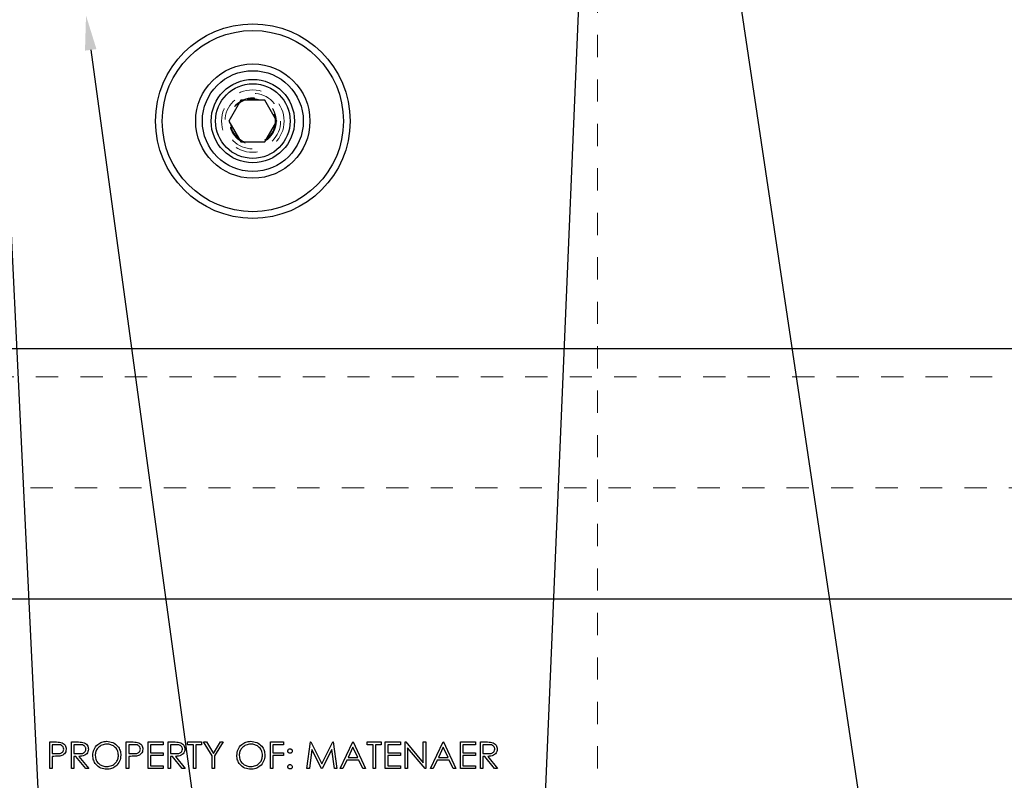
# Model space of a CAD drawing. Header units: inches. Extents: x 220 to 877, y 4 to 174.
# Tile 373 of 656: x 423.84 to 428.26, y 152.23 to 155.66. Entities that reach past the tile are written whole.
import ezdxf

# ---------------------------------------------------------------- set-up
doc = ezdxf.new("R2010")
doc.units = ezdxf.units.IN
doc.header["$LTSCALE"] = 0.5
doc.header["$MEASUREMENT"] = 0
doc.linetypes.add('HIDDEN', pattern=[0.225, 0.15, -0.075])
for name, color, linetype in [('DIE-M-S3', 8, 'Continuous'), ('DSS-M-S', 53, 'Continuous'), ('MFT-M-S', 8, 'Continuous'), ('SID-M-S', 105, 'Continuous')]:
    doc.layers.add(name, color=color, linetype=linetype)

msp = doc.modelspace()

# ---------------------------------------------------------------- linework, layer by layer
at = {"layer": 'DIE-M-S3', "linetype": 'Continuous', "lineweight": 25}
for p, q in [((424.82952, 155.29363), (424.77539, 155.19988)), ((424.93777, 155.29363), (424.82952, 155.29363)), ((424.9919, 155.19988), (424.93777, 155.29363)), ((424.77539, 155.19988), (424.82952, 155.10613)), ((424.93777, 155.10613), (424.9919, 155.19988)), ((424.82952, 155.10613), (424.93777, 155.10613))]:
    msp.add_line(p, q, dxfattribs=at)
for radius in [0.4375, 0.4075, 0.25687, 0.22687, 0.1875, 0.16781]:
    msp.add_circle((424.88364, 155.19988), radius, dxfattribs=at)
at = {"layer": 'DIE-M-S3', "linetype": 'HIDDEN', "lineweight": 18}
for radius in [0.1405, 0.125, 0.10497, 0.1047, 0.10418]:
    msp.add_circle((424.88364, 155.19988), radius, dxfattribs=at)
at = {"layer": 'DSS-M-S', "linetype": 'Continuous', "lineweight": 25}
for p, q in [((430.38364, 154.17488), (422.88364, 154.17488)), ((422.88364, 153.04988), (434.08364, 153.04988)), ((423.97019, 152.40665), (423.99372, 152.40665)), ((423.97019, 152.28665), (423.97019, 152.40665)), ((423.98095, 152.39434), (423.98095, 152.35434)), ((424.0029, 152.39434), (423.98095, 152.39434)), ((424.06865, 152.40665), (424.09266, 152.40665)), ((424.06865, 152.28665), (424.06865, 152.40665)), ((424.07942, 152.39434), (424.07942, 152.35434)), ((424.10192, 152.39434), (424.07942, 152.39434)), ((424.3148, 152.40665), (424.33833, 152.40665)), ((424.3148, 152.28665), (424.3148, 152.40665)), ((424.32557, 152.39434), (424.32557, 152.35434)), ((424.34752, 152.39434), (424.32557, 152.39434)), ((424.41326, 152.40665), (424.48095, 152.40665)), ((424.41326, 152.28665), (424.41326, 152.40665)), ((424.42403, 152.39434), (424.42403, 152.35742)), ((424.48095, 152.39434), (424.42403, 152.39434)), ((424.48095, 152.40665), (424.48095, 152.39434)), ((424.50249, 152.40665), (424.52651, 152.40665)), ((424.50249, 152.28665), (424.50249, 152.40665)), ((424.51326, 152.39434), (424.51326, 152.35434)), ((424.53576, 152.39434), (424.51326, 152.39434)), ((424.59019, 152.40665), (424.65326, 152.40665)), ((424.59019, 152.39434), (424.59019, 152.40665)), ((424.61634, 152.39434), (424.59019, 152.39434)), ((424.61634, 152.28665), (424.61634, 152.39434)), ((424.62711, 152.39434), (424.62711, 152.28665)), ((424.65326, 152.39434), (424.62711, 152.39434)), ((424.65326, 152.40665), (424.65326, 152.39434)), ((424.66249, 152.40665), (424.67482, 152.40665)), ((424.70095, 152.34369), (424.66249, 152.40665)), ((424.67482, 152.40665), (424.70636, 152.35508)), ((424.70636, 152.35508), (424.73785, 152.40665)), ((424.75019, 152.40665), (424.71172, 152.34369)), ((424.73785, 152.40665), (424.75019, 152.40665)), ((424.96249, 152.40665), (425.02095, 152.40665)), ((424.96249, 152.28665), (424.96249, 152.40665)), ((424.97326, 152.39434), (424.97326, 152.35742)), ((425.02095, 152.39434), (424.97326, 152.39434)), ((425.02095, 152.40665), (425.02095, 152.39434)), ((425.12711, 152.28665), (425.14295, 152.40665)), ((425.14295, 152.40665), (425.14449, 152.40665)), ((425.14449, 152.40665), (425.19403, 152.30819)), ((425.19403, 152.30819), (425.24345, 152.40665)), ((425.24345, 152.40665), (425.24502, 152.40665)), ((425.24502, 152.40665), (425.26095, 152.28665)), ((425.27634, 152.28665), (425.33326, 152.40665)), ((425.33326, 152.40665), (425.3348, 152.40665)), ((425.3348, 152.40665), (425.39019, 152.28665)), ((425.39788, 152.40665), (425.46095, 152.40665)), ((425.39788, 152.39434), (425.39788, 152.40665)), ((425.42403, 152.39434), (425.39788, 152.39434)), ((425.42403, 152.28665), (425.42403, 152.39434)), ((425.4348, 152.39434), (425.4348, 152.28665)), ((425.46095, 152.39434), (425.4348, 152.39434)), ((425.46095, 152.40665), (425.46095, 152.39434)), ((425.47942, 152.40665), (425.54711, 152.40665)), ((425.47942, 152.28665), (425.47942, 152.40665)), ((425.49019, 152.39434), (425.49019, 152.35742)), ((425.54711, 152.39434), (425.49019, 152.39434)), ((425.54711, 152.40665), (425.54711, 152.39434)), ((425.56865, 152.40665), (425.57091, 152.40665)), ((425.56865, 152.28665), (425.56865, 152.40665)), ((425.57091, 152.40665), (425.65019, 152.3122)), ((425.65019, 152.40665), (425.66095, 152.40665)), ((425.65019, 152.3122), (425.65019, 152.40665)), ((425.66095, 152.40665), (425.66095, 152.28665)), ((425.68249, 152.28665), (425.73942, 152.40665)), ((425.73942, 152.40665), (425.74095, 152.40665)), ((425.74095, 152.40665), (425.79634, 152.28665)), ((425.81788, 152.40665), (425.88557, 152.40665)), ((425.81788, 152.28665), (425.81788, 152.40665)), ((425.82865, 152.39434), (425.82865, 152.35742)), ((425.88557, 152.39434), (425.82865, 152.39434)), ((425.88557, 152.40665), (425.88557, 152.39434)), ((425.90711, 152.40665), (425.93112, 152.40665)), ((425.90711, 152.28665), (425.90711, 152.40665)), ((425.91788, 152.39434), (425.91788, 152.35434)), ((425.94038, 152.39434), (425.91788, 152.39434)), ((423.98095, 152.35434), (424.00196, 152.35408)), ((424.07942, 152.35434), (424.10139, 152.35417)), ((424.32557, 152.35434), (424.34658, 152.35408)), ((424.42403, 152.35742), (424.48095, 152.35742)), ((424.42403, 152.34511), (424.42403, 152.29896)), ((424.48095, 152.34511), (424.42403, 152.34511)), ((424.48095, 152.35742), (424.48095, 152.34511)), ((424.51326, 152.35434), (424.53523, 152.35417)), ((424.70095, 152.28665), (424.70095, 152.34369)), ((424.71172, 152.34369), (424.71172, 152.28665)), ((424.97326, 152.35742), (425.02095, 152.35742)), ((424.97326, 152.34511), (424.97326, 152.28665)), ((425.02095, 152.34511), (424.97326, 152.34511)), ((425.02095, 152.35742), (425.02095, 152.34511)), ((425.14942, 152.37319), (425.13795, 152.28665)), ((425.1929, 152.28665), (425.14942, 152.37319)), ((425.23865, 152.37299), (425.19533, 152.28665)), ((425.25014, 152.28665), (425.23865, 152.37299)), ((425.33391, 152.38326), (425.31218, 152.33742)), ((425.35507, 152.33742), (425.33391, 152.38326)), ((425.49019, 152.35742), (425.54711, 152.35742)), ((425.49019, 152.34511), (425.49019, 152.29896)), ((425.54711, 152.34511), (425.49019, 152.34511)), ((425.54711, 152.35742), (425.54711, 152.34511)), ((425.6585, 152.28665), (425.57942, 152.38088)), ((425.57942, 152.38088), (425.57942, 152.28665)), ((425.74007, 152.38326), (425.71833, 152.33742)), ((425.76122, 152.33742), (425.74007, 152.38326)), ((425.82865, 152.35742), (425.88557, 152.35742)), ((425.82865, 152.34511), (425.82865, 152.29896)), ((425.88557, 152.34511), (425.82865, 152.34511)), ((425.88557, 152.35742), (425.88557, 152.34511)), ((425.91788, 152.35434), (425.93985, 152.35417)), ((423.98095, 152.34203), (423.98095, 152.28665)), ((423.98954, 152.34203), (423.98095, 152.34203)), ((424.07942, 152.34203), (424.07942, 152.28665)), ((424.08817, 152.34203), (424.07942, 152.34203)), ((424.13225, 152.28665), (424.08817, 152.34203)), ((424.10148, 152.34203), (424.14557, 152.28665)), ((424.32557, 152.34203), (424.32557, 152.28665)), ((424.33415, 152.34203), (424.32557, 152.34203)), ((424.42403, 152.29896), (424.48095, 152.29896)), ((424.48095, 152.29896), (424.48095, 152.28665)), ((424.51326, 152.34203), (424.51326, 152.28665)), ((424.52201, 152.34203), (424.51326, 152.34203)), ((424.5661, 152.28665), (424.52201, 152.34203)), ((424.53533, 152.34203), (424.57942, 152.28665)), ((425.30634, 152.32511), (425.28809, 152.28665)), ((425.36074, 152.32511), (425.30634, 152.32511)), ((425.31218, 152.33742), (425.35507, 152.33742)), ((425.37848, 152.28665), (425.36074, 152.32511)), ((425.49019, 152.29896), (425.54711, 152.29896)), ((425.54711, 152.29896), (425.54711, 152.28665)), ((425.71249, 152.32511), (425.69425, 152.28665)), ((425.76689, 152.32511), (425.71249, 152.32511)), ((425.71833, 152.33742), (425.76122, 152.33742)), ((425.78463, 152.28665), (425.76689, 152.32511)), ((425.82865, 152.29896), (425.88557, 152.29896)), ((425.88557, 152.29896), (425.88557, 152.28665)), ((425.91788, 152.34203), (425.91788, 152.28665)), ((425.92663, 152.34203), (425.91788, 152.34203)), ((425.97071, 152.28665), (425.92663, 152.34203)), ((425.93994, 152.34203), (425.98403, 152.28665)), ((423.98095, 152.28665), (423.97019, 152.28665)), ((424.07942, 152.28665), (424.06865, 152.28665)), ((424.14557, 152.28665), (424.13225, 152.28665)), ((424.32557, 152.28665), (424.3148, 152.28665)), ((424.48095, 152.28665), (424.41326, 152.28665)), ((424.51326, 152.28665), (424.50249, 152.28665)), ((424.57942, 152.28665), (424.5661, 152.28665)), ((424.62711, 152.28665), (424.61634, 152.28665)), ((424.71172, 152.28665), (424.70095, 152.28665)), ((424.97326, 152.28665), (424.96249, 152.28665)), ((425.13795, 152.28665), (425.12711, 152.28665)), ((425.19533, 152.28665), (425.1929, 152.28665)), ((425.26095, 152.28665), (425.25014, 152.28665)), ((425.28809, 152.28665), (425.27634, 152.28665)), ((425.39019, 152.28665), (425.37848, 152.28665)), ((425.4348, 152.28665), (425.42403, 152.28665)), ((425.54711, 152.28665), (425.47942, 152.28665)), ((425.57942, 152.28665), (425.56865, 152.28665)), ((425.66095, 152.28665), (425.6585, 152.28665)), ((425.69425, 152.28665), (425.68249, 152.28665)), ((425.79634, 152.28665), (425.78463, 152.28665)), ((425.88557, 152.28665), (425.81788, 152.28665)), ((425.91788, 152.28665), (425.90711, 152.28665)), ((425.98403, 152.28665), (425.97071, 152.28665))]:
    msp.add_line(p, q, dxfattribs=at)
at = {"layer": 'DSS-M-S', "linetype": 'HIDDEN', "lineweight": 18}
for p, q in [((430.80864, 154.04988), (422.88364, 154.04988)), ((422.88364, 153.54988), (434.08364, 153.54988))]:
    msp.add_line(p, q, dxfattribs=at)
msp.add_circle((424.88364, 155.19988), 0.1005, dxfattribs=at)
at = {"layer": 'DSS-M-S', "linetype": 'Continuous', "lineweight": 25}
for points, knots in [([(423.99372, 152.40665), (423.99885, 152.40666), (424.008, 152.40669), (424.01707, 152.40541), (424.02105, 152.40484)], [0, 0, 0, 0, 0.5603137, 1, 1, 1, 1]), ([(424.03326, 152.37441), (424.03272, 152.37786), (424.0319, 152.38304), (424.02748, 152.38845), (424.019, 152.39452), (424.01005, 152.39442), (424.0029, 152.39434)], [0, 0, 0, 0, 0.2489693, 0.3747291, 0.500383, 1, 1, 1, 1]), ([(424.02105, 152.40484), (424.0247, 152.40353), (424.03199, 152.4009), (424.03953, 152.39278), (424.0435, 152.38356), (424.04385, 152.37749), (424.04403, 152.37446)], [0, 0, 0, 0, 0.2797054, 0.5593809, 0.7795086, 1, 1, 1, 1]), ([(424.09266, 152.40665), (424.09776, 152.40666), (424.10686, 152.40669), (424.11588, 152.40553), (424.11985, 152.40501)], [0, 0, 0, 0, 0.56023967, 1, 1, 1, 1]), ([(424.13326, 152.37458), (424.13313, 152.37634), (424.13287, 152.37985), (424.13049, 152.38464), (424.12711, 152.38871), (424.11821, 152.39457), (424.10915, 152.39444), (424.10192, 152.39434)], [0, 0, 0, 0, 0.1253074, 0.250617, 0.3759543, 0.5012806, 1, 1, 1, 1]), ([(424.11985, 152.40501), (424.12361, 152.40376), (424.13114, 152.40127), (424.13906, 152.39318), (424.14344, 152.38387), (424.14383, 152.37766), (424.14403, 152.37456)], [0, 0, 0, 0, 0.2797971, 0.5594998, 0.7796265, 1, 1, 1, 1]), ([(424.16403, 152.34612), (424.16514, 152.35538), (424.16736, 152.37389), (424.18378, 152.39498), (424.20451, 152.40755), (424.21906, 152.409), (424.22634, 152.40972)], [0, 0, 0, 0, 0.279731, 0.5593268, 0.7796805, 1, 1, 1, 1]), ([(424.22687, 152.39742), (424.21929, 152.39643), (424.20414, 152.39446), (424.18681, 152.3811), (424.17643, 152.3641), (424.17535, 152.35214), (424.1748, 152.34617)], [0, 0, 0, 0, 0.2796271, 0.5593495, 0.7796302, 1, 1, 1, 1]), ([(424.22634, 152.40972), (424.23574, 152.40874), (424.25454, 152.40677), (424.27557, 152.38974), (424.28833, 152.36883), (424.28957, 152.35408), (424.29019, 152.3467)], [0, 0, 0, 0, 0.2797673, 0.5593585, 0.7795711, 1, 1, 1, 1]), ([(424.27942, 152.34672), (424.27849, 152.35434), (424.27665, 152.36957), (424.26205, 152.3861), (424.24476, 152.39565), (424.23283, 152.39683), (424.22687, 152.39742)], [0, 0, 0, 0, 0.279468, 0.5588703, 0.7795158, 1, 1, 1, 1]), ([(424.33833, 152.40665), (424.34346, 152.40666), (424.35262, 152.40669), (424.36168, 152.40541), (424.36567, 152.40484)], [0, 0, 0, 0, 0.5603137, 1, 1, 1, 1]), ([(424.37788, 152.37441), (424.37733, 152.37786), (424.37651, 152.38304), (424.37209, 152.38845), (424.36362, 152.39452), (424.35467, 152.39442), (424.34752, 152.39434)], [0, 0, 0, 0, 0.2489693, 0.3747291, 0.500383, 1, 1, 1, 1]), ([(424.36567, 152.40484), (424.36931, 152.40353), (424.3766, 152.4009), (424.38414, 152.39278), (424.38812, 152.38356), (424.38847, 152.37749), (424.38865, 152.37446)], [0, 0, 0, 0, 0.2797054, 0.5593809, 0.7795086, 1, 1, 1, 1]), ([(424.52651, 152.40665), (424.53161, 152.40666), (424.54071, 152.40669), (424.54973, 152.40553), (424.55369, 152.40501)], [0, 0, 0, 0, 0.5602397, 1, 1, 1, 1]), ([(424.56711, 152.37458), (424.56698, 152.37634), (424.56672, 152.37985), (424.56433, 152.38464), (424.56096, 152.38871), (424.55206, 152.39457), (424.543, 152.39444), (424.53576, 152.39434)], [0, 0, 0, 0, 0.12530739, 0.25061699, 0.37595425, 0.50128061, 1, 1, 1, 1]), ([(424.55369, 152.40501), (424.55746, 152.40376), (424.56499, 152.40127), (424.57291, 152.39318), (424.57728, 152.38387), (424.57768, 152.37766), (424.57788, 152.37456)], [0, 0, 0, 0, 0.2797971, 0.5594998, 0.7796265, 1, 1, 1, 1]), ([(424.81172, 152.34612), (424.81283, 152.35538), (424.81505, 152.37389), (424.83147, 152.39498), (424.8522, 152.40755), (424.86676, 152.409), (424.87403, 152.40972)], [0, 0, 0, 0, 0.279731, 0.5593268, 0.7796805, 1, 1, 1, 1]), ([(424.87456, 152.39742), (424.86699, 152.39643), (424.85183, 152.39446), (424.8345, 152.3811), (424.82413, 152.3641), (424.82304, 152.35214), (424.82249, 152.34617)], [0, 0, 0, 0, 0.2796271, 0.5593495, 0.7796302, 1, 1, 1, 1]), ([(424.87403, 152.40972), (424.88343, 152.40874), (424.90224, 152.40677), (424.92326, 152.38974), (424.93603, 152.36883), (424.93726, 152.35408), (424.93788, 152.3467)], [0, 0, 0, 0, 0.2797673, 0.5593585, 0.7795711, 1, 1, 1, 1]), ([(424.92711, 152.34672), (424.92619, 152.35434), (424.92434, 152.36957), (424.90974, 152.3861), (424.89245, 152.39565), (424.88052, 152.39683), (424.87456, 152.39742)], [0, 0, 0, 0, 0.279468, 0.5588703, 0.7795158, 1, 1, 1, 1]), ([(425.93112, 152.40665), (425.93622, 152.40666), (425.94532, 152.40669), (425.95434, 152.40553), (425.95831, 152.40501)], [0, 0, 0, 0, 0.56023967, 1, 1, 1, 1]), ([(425.97172, 152.37458), (425.97159, 152.37634), (425.97133, 152.37985), (425.96895, 152.38464), (425.96557, 152.38871), (425.95667, 152.39457), (425.94762, 152.39444), (425.94038, 152.39434)], [0, 0, 0, 0, 0.1253074, 0.250617, 0.3759543, 0.5012806, 1, 1, 1, 1]), ([(425.95831, 152.40501), (425.96208, 152.40376), (425.9696, 152.40127), (425.97753, 152.39318), (425.9819, 152.38387), (425.98229, 152.37766), (425.98249, 152.37456)], [0, 0, 0, 0, 0.2797971, 0.5594998, 0.7796265, 1, 1, 1, 1]), ([(424.02009, 152.344), (424.01441, 152.34329), (424.00426, 152.34201), (423.99404, 152.34203), (423.98954, 152.34203)], [0, 0, 0, 0, 0.5596942, 1, 1, 1, 1]), ([(424.00196, 152.35408), (424.00928, 152.35405), (424.01843, 152.35402), (424.02728, 152.36002), (424.0319, 152.36553), (424.03272, 152.37087), (424.03326, 152.37441)], [0, 0, 0, 0, 0.4997206, 0.6253498, 0.7510825, 1, 1, 1, 1]), ([(424.04403, 152.37446), (424.04375, 152.3705), (424.04318, 152.3626), (424.03716, 152.35297), (424.02899, 152.34676), (424.02306, 152.34492), (424.02009, 152.344)], [0, 0, 0, 0, 0.2800989, 0.5593238, 0.7794579, 1, 1, 1, 1]), ([(424.10139, 152.35417), (424.10876, 152.35419), (424.11798, 152.35422), (424.12708, 152.36008), (424.13185, 152.3656), (424.1327, 152.37099), (424.13326, 152.37458)], [0, 0, 0, 0, 0.4998271, 0.6254978, 0.7512079, 1, 1, 1, 1]), ([(424.14403, 152.37456), (424.14372, 152.37076), (424.14309, 152.36318), (424.13715, 152.3531), (424.12363, 152.34301), (424.11061, 152.34244), (424.10148, 152.34203)], [0, 0, 0, 0, 0.1871202, 0.3739789, 0.5609112, 1, 1, 1, 1]), ([(424.2273, 152.28357), (424.218, 152.2846), (424.1994, 152.28666), (424.17872, 152.30362), (424.16597, 152.32422), (424.16468, 152.33882), (424.16403, 152.34612)], [0, 0, 0, 0, 0.2796633, 0.5593539, 0.7796364, 1, 1, 1, 1]), ([(424.1748, 152.34617), (424.17572, 152.3386), (424.17756, 152.32347), (424.19206, 152.30717), (424.20906, 152.29734), (424.22093, 152.29637), (424.22687, 152.29588)], [0, 0, 0, 0, 0.279416, 0.5590765, 0.779478, 1, 1, 1, 1]), ([(424.22687, 152.29588), (424.23449, 152.29675), (424.24972, 152.29848), (424.26738, 152.31162), (424.27776, 152.32873), (424.27886, 152.34072), (424.27942, 152.34672)], [0, 0, 0, 0, 0.2798297, 0.559389, 0.7796538, 1, 1, 1, 1]), ([(424.29019, 152.3467), (424.28913, 152.33738), (424.28702, 152.31876), (424.26993, 152.29812), (424.24924, 152.28544), (424.23462, 152.28419), (424.2273, 152.28357)], [0, 0, 0, 0, 0.2796304, 0.5593429, 0.7795972, 1, 1, 1, 1]), ([(424.3647, 152.344), (424.35903, 152.34329), (424.34888, 152.34201), (424.33865, 152.34203), (424.33415, 152.34203)], [0, 0, 0, 0, 0.5596942, 1, 1, 1, 1]), ([(424.34658, 152.35408), (424.35389, 152.35405), (424.36304, 152.35402), (424.3719, 152.36002), (424.37652, 152.36553), (424.37733, 152.37087), (424.37788, 152.37441)], [0, 0, 0, 0, 0.4997206, 0.6253498, 0.7510825, 1, 1, 1, 1]), ([(424.38865, 152.37446), (424.38836, 152.3705), (424.38779, 152.3626), (424.38178, 152.35297), (424.3736, 152.34676), (424.36767, 152.34492), (424.3647, 152.344)], [0, 0, 0, 0, 0.2800989, 0.5593238, 0.7794579, 1, 1, 1, 1]), ([(424.53523, 152.35417), (424.5426, 152.35419), (424.55183, 152.35422), (424.56093, 152.36008), (424.56569, 152.3656), (424.56654, 152.37099), (424.56711, 152.37458)], [0, 0, 0, 0, 0.4998271, 0.6254978, 0.7512079, 1, 1, 1, 1]), ([(424.57788, 152.37456), (424.57756, 152.37076), (424.57693, 152.36318), (424.571, 152.3531), (424.55748, 152.34301), (424.54446, 152.34244), (424.53533, 152.34203)], [0, 0, 0, 0, 0.1871202, 0.3739789, 0.5609112, 1, 1, 1, 1]), ([(424.87499, 152.28357), (424.86569, 152.2846), (424.8471, 152.28666), (424.82641, 152.30362), (424.81366, 152.32422), (424.81237, 152.33882), (424.81172, 152.34612)], [0, 0, 0, 0, 0.2796633, 0.5593539, 0.7796364, 1, 1, 1, 1]), ([(424.82249, 152.34617), (424.82341, 152.3386), (424.82525, 152.32347), (424.83975, 152.30717), (424.85675, 152.29734), (424.86862, 152.29637), (424.87456, 152.29588)], [0, 0, 0, 0, 0.279416, 0.5590765, 0.779478, 1, 1, 1, 1]), ([(424.87456, 152.29588), (424.88218, 152.29675), (424.89742, 152.29848), (424.91507, 152.31162), (424.92545, 152.32873), (424.92656, 152.34072), (424.92711, 152.34672)], [0, 0, 0, 0, 0.2798297, 0.559389, 0.7796538, 1, 1, 1, 1]), ([(424.93788, 152.3467), (424.93682, 152.33738), (424.93471, 152.31876), (424.91762, 152.29812), (424.89693, 152.28544), (424.88231, 152.28419), (424.87499, 152.28357)], [0, 0, 0, 0, 0.2796304, 0.5593429, 0.7795972, 1, 1, 1, 1]), ([(425.04095, 152.36588), (425.04114, 152.36735), (425.0415, 152.37029), (425.04422, 152.37355), (425.04749, 152.37555), (425.0498, 152.37577), (425.05095, 152.37588)], [0, 0, 0, 0, 0.2795852, 0.5594544, 0.7796968, 1, 1, 1, 1]), ([(425.05095, 152.35588), (425.04948, 152.35605), (425.04653, 152.3564), (425.04327, 152.35912), (425.04126, 152.3624), (425.04106, 152.36472), (425.04095, 152.36588)], [0, 0, 0, 0, 0.2796468, 0.5592988, 0.7796148, 1, 1, 1, 1]), ([(425.05095, 152.37588), (425.05243, 152.37571), (425.05539, 152.37538), (425.05863, 152.37262), (425.06068, 152.36937), (425.06086, 152.36704), (425.06095, 152.36588)], [0, 0, 0, 0, 0.2796016, 0.559212, 0.7794752, 1, 1, 1, 1]), ([(425.06095, 152.36588), (425.06079, 152.3644), (425.06046, 152.36144), (425.05771, 152.3582), (425.05444, 152.35617), (425.05212, 152.35598), (425.05095, 152.35588)], [0, 0, 0, 0, 0.2795175, 0.5593264, 0.7795441, 1, 1, 1, 1]), ([(425.93985, 152.35417), (425.94722, 152.35419), (425.95644, 152.35422), (425.96554, 152.36008), (425.97031, 152.3656), (425.97116, 152.37099), (425.97172, 152.37458)], [0, 0, 0, 0, 0.4998271, 0.6254978, 0.7512079, 1, 1, 1, 1]), ([(425.98249, 152.37456), (425.98218, 152.37076), (425.98155, 152.36318), (425.97562, 152.3531), (425.96209, 152.34301), (425.94908, 152.34244), (425.93994, 152.34203)], [0, 0, 0, 0, 0.1871202, 0.3739789, 0.5609112, 1, 1, 1, 1]), ([(425.04095, 152.29511), (425.04113, 152.29658), (425.04148, 152.29953), (425.0442, 152.3028), (425.04748, 152.3048), (425.0498, 152.30501), (425.05095, 152.30511)], [0, 0, 0, 0, 0.2795762, 0.5592837, 0.7795524, 1, 1, 1, 1]), ([(425.05095, 152.30511), (425.05243, 152.30494), (425.05539, 152.30461), (425.05863, 152.30185), (425.06068, 152.2986), (425.06086, 152.29627), (425.06095, 152.29511)], [0, 0, 0, 0, 0.2796016, 0.559212, 0.7794752, 1, 1, 1, 1]), ([(425.05095, 152.28511), (425.04948, 152.28529), (425.04654, 152.28565), (425.04329, 152.28837), (425.04128, 152.29164), (425.04106, 152.29395), (425.04095, 152.29511)], [0, 0, 0, 0, 0.27958116, 0.55914317, 0.77957542, 1, 1, 1, 1]), ([(425.06095, 152.29511), (425.06078, 152.29364), (425.06043, 152.29068), (425.0577, 152.28744), (425.05443, 152.28542), (425.05211, 152.28521), (425.05095, 152.28511)], [0, 0, 0, 0, 0.2794691, 0.5593578, 0.7796739, 1, 1, 1, 1])]:
    msp.add_open_spline(points, degree=3, knots=knots, dxfattribs=at)
at = {"layer": 'MFT-M-S', "linetype": 'HIDDEN', "lineweight": 18}
msp.add_line((426.43364, 156.18738), (426.43364, 149.92488), dxfattribs=at)
at = {"layer": 'SID-M-S'}
for p, q in [((426.43057, 157.65752), (426.07548, 149.27203)), ((426.90664, 156.87058), (428.03938, 149.2701)), ((423.69462, 156.79857), (424.05767, 149.27198)), ((424.15472, 155.52031), (425.00697, 149.27044))]:
    msp.add_line(p, q, dxfattribs=at)
msp.add_solid([(424.12896, 155.5168), (424.13364, 155.67488), (424.12896, 155.5168), (424.18048, 155.52382)], dxfattribs=at)

doc.saveas('drawing.dxf')
